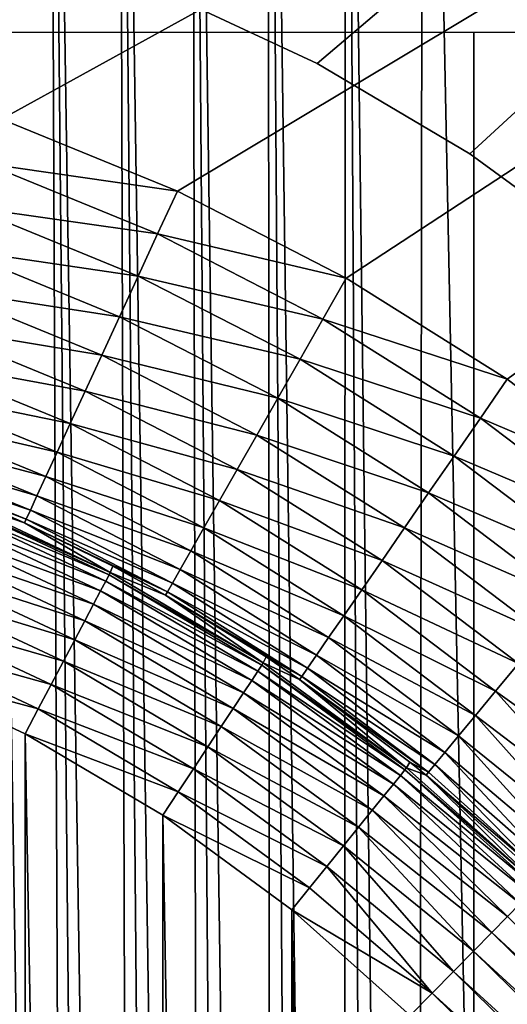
# Model space of a CAD drawing. Header units: millimetres. Extents: x -110 to 110, y 0 to 80.
# Tile 381 of 439: x 85.51 to 88.18, y 59.69 to 65.09. Entities that reach past the tile are written whole.
import ezdxf

# ---------------------------------------------------------------- set-up
doc = ezdxf.new("R2010")
doc.units = ezdxf.units.MM
doc.header["$LTSCALE"] = 59.460957
for name, color, linetype in [('14', 7, 'CONTINUOUS'), ('158', 7, 'CONTINUOUS'), ('176', 7, 'CONTINUOUS'), ('24', 7, 'CONTINUOUS'), ('253', 7, 'CONTINUOUS'), ('254', 7, 'CONTINUOUS'), ('295', 7, 'CONTINUOUS'), ('296', 7, 'CONTINUOUS'), ('4', 7, 'CONTINUOUS'), ('6', 7, 'CONTINUOUS'), ('65', 7, 'CONTINUOUS'), ('74', 7, 'CONTINUOUS'), ('8', 7, 'CONTINUOUS')]:
    doc.layers.add(name, color=color, linetype=linetype)

msp = doc.modelspace()

# ---------------------------------------------------------------- linework, layer by layer
at = {"layer": '14', "color": 7, "linetype": 'CONTINUOUS'}
for points in [[(86.2633, 65.2554, 52.4408), (105, 80, 52.6982), (87.1426, 64.8448, 52.4337), (86.2633, 65.2554, 52.4408)], [(87.1426, 64.8448, 52.4337), (105, 80, 52.6982), (87.978, 64.3509, 52.425), (87.1426, 64.8448, 52.4337)], [(87.978, 64.3509, 52.425), (105, 80, 52.6982), (88.7616, 63.7783, 52.4151), (87.978, 64.3509, 52.425)]]:
    msp.add_3dface(points, dxfattribs=at)
at = {"layer": '158', "color": 7, "linetype": 'CONTINUOUS'}
for points in [[(85.5389, 62.3301, 53.0349), (85.1379, 62.5044, 53.0349), (85.127, 62.4702, 50.9825), (85.5389, 62.3301, 53.0349)], [(86.0086, 62.0581, 50.9825), (85.5389, 62.3301, 53.0349), (85.127, 62.4702, 50.9825), (86.0086, 62.0581, 50.9825)], [(86.0219, 62.0916, 53.0349), (85.5389, 62.3301, 53.0349), (86.0086, 62.0581, 50.9825), (86.0219, 62.0916, 53.0349)], [(86.3109, 61.9331, 53.0349), (86.0219, 62.0916, 53.0349), (86.0086, 62.0581, 50.9825), (86.3109, 61.9331, 53.0349)], [(86.846, 61.5625, 50.9825), (86.3109, 61.9331, 53.0349), (86.0086, 62.0581, 50.9825), (86.846, 61.5625, 50.9825)], [(86.8617, 61.5951, 53.0349), (86.3109, 61.9331, 53.0349), (86.846, 61.5625, 50.9825), (86.8617, 61.5951, 53.0349)], [(87.0458, 61.4709, 53.0349), (86.8617, 61.5951, 53.0349), (86.846, 61.5625, 50.9825), (87.0458, 61.4709, 53.0349)], [(87.6314, 60.988, 50.9825), (87.0458, 61.4709, 53.0349), (86.846, 61.5625, 50.9825), (87.6314, 60.988, 50.9825)], [(87.6494, 61.0195, 53.0349), (87.0458, 61.4709, 53.0349), (87.6314, 60.988, 50.9825), (87.6494, 61.0195, 53.0349)], [(87.738, 60.947, 53.0349), (87.6494, 61.0195, 53.0349), (87.6314, 60.988, 50.9825), (87.738, 60.947, 53.0349)], [(88.3525, 60.3447, 50.9825), (87.738, 60.947, 53.0349), (87.6314, 60.988, 50.9825), (88.3525, 60.3447, 50.9825)], [(88.3776, 60.3703, 53.0349), (87.738, 60.947, 53.0349), (88.3525, 60.3447, 50.9825), (88.3776, 60.3703, 53.0349)]]:
    msp.add_3dface(points, dxfattribs=at)
at = {"layer": '176', "color": 7, "linetype": 'CONTINUOUS'}
for points in [[(86.3758, 64.1463, 55), (85.4126, 64.5407, 55), (85.3252, 64.2977, 54.9833), (86.3758, 64.1463, 55)], [(85.2392, 64.0589, 54.9333), (86.2678, 63.9118, 54.9833), (85.3252, 64.2977, 54.9833), (85.2392, 64.0589, 54.9333)], [(86.2678, 63.9118, 54.9833), (86.3758, 64.1463, 55), (85.3252, 64.2977, 54.9833), (86.2678, 63.9118, 54.9833)], [(87.3014, 63.6702, 55), (86.3758, 64.1463, 55), (86.2678, 63.9118, 54.9833), (87.3014, 63.6702, 55)], [(85.1562, 63.8281, 54.8511), (86.1615, 63.6812, 54.9333), (85.2392, 64.0589, 54.9333), (85.1562, 63.8281, 54.8511)], [(86.1615, 63.6812, 54.9333), (86.2678, 63.9118, 54.9833), (85.2392, 64.0589, 54.9333), (86.1615, 63.6812, 54.9333)], [(86.1615, 63.6812, 54.9333), (87.1735, 63.446, 54.9833), (86.2678, 63.9118, 54.9833), (86.1615, 63.6812, 54.9333)], [(87.1735, 63.446, 54.9833), (87.3014, 63.6702, 55), (86.2678, 63.9118, 54.9833), (87.1735, 63.446, 54.9833)], [(85.0774, 63.6092, 54.7378), (86.0589, 63.4585, 54.8511), (85.1562, 63.8281, 54.8511), (85.0774, 63.6092, 54.7378)], [(86.0589, 63.4585, 54.8511), (86.1615, 63.6812, 54.9333), (85.1562, 63.8281, 54.8511), (86.0589, 63.4585, 54.8511)], [(86.0589, 63.4585, 54.8511), (87.0478, 63.2254, 54.9333), (86.1615, 63.6812, 54.9333), (86.0589, 63.4585, 54.8511)], [(87.0478, 63.2254, 54.9333), (87.1735, 63.446, 54.9833), (86.1615, 63.6812, 54.9333), (87.0478, 63.2254, 54.9333)], [(88.1825, 63.1161, 55), (87.3014, 63.6702, 55), (87.1735, 63.446, 54.9833), (88.1825, 63.1161, 55)], [(85.0042, 63.4059, 54.5955), (85.9615, 63.2472, 54.7378), (85.0774, 63.6092, 54.7378), (85.0042, 63.4059, 54.5955)], [(85.9615, 63.2472, 54.7378), (86.0589, 63.4585, 54.8511), (85.0774, 63.6092, 54.7378), (85.9615, 63.2472, 54.7378)], [(85.9615, 63.2472, 54.7378), (86.9263, 63.0124, 54.8511), (86.0589, 63.4585, 54.8511), (85.9615, 63.2472, 54.7378)], [(86.9263, 63.0124, 54.8511), (87.0478, 63.2254, 54.9333), (86.0589, 63.4585, 54.8511), (86.9263, 63.0124, 54.8511)], [(87.0478, 63.2254, 54.9333), (88.0357, 62.9037, 54.9833), (87.1735, 63.446, 54.9833), (87.0478, 63.2254, 54.9333)], [(88.0357, 62.9037, 54.9833), (88.1825, 63.1161, 55), (87.1735, 63.446, 54.9833), (88.0357, 62.9037, 54.9833)], [(84.9379, 63.2216, 54.4265), (85.8711, 63.051, 54.5955), (85.0042, 63.4059, 54.5955), (84.9379, 63.2216, 54.4265)], [(85.8711, 63.051, 54.5955), (85.9615, 63.2472, 54.7378), (85.0042, 63.4059, 54.5955), (85.8711, 63.051, 54.5955)], [(84.8795, 63.0594, 54.2336), (85.7891, 62.8731, 54.4265), (84.9379, 63.2216, 54.4265), (84.8795, 63.0594, 54.2336)], [(85.7891, 62.8731, 54.4265), (85.8711, 63.051, 54.5955), (84.9379, 63.2216, 54.4265), (85.7891, 62.8731, 54.4265)], [(85.8711, 63.051, 54.5955), (86.8111, 62.8103, 54.7378), (85.9615, 63.2472, 54.7378), (85.8711, 63.051, 54.5955)], [(86.8111, 62.8103, 54.7378), (86.9263, 63.0124, 54.8511), (85.9615, 63.2472, 54.7378), (86.8111, 62.8103, 54.7378)], [(86.9263, 63.0124, 54.8511), (87.8914, 62.6949, 54.9333), (87.0478, 63.2254, 54.9333), (86.9263, 63.0124, 54.8511)], [(87.8914, 62.6949, 54.9333), (88.0357, 62.9037, 54.9833), (87.0478, 63.2254, 54.9333), (87.8914, 62.6949, 54.9333)], [(89.0124, 62.4881, 55), (88.1825, 63.1161, 55), (88.0357, 62.9037, 54.9833), (89.0124, 62.4881, 55)], [(84.8301, 62.922, 54.0201), (85.7169, 62.7165, 54.2336), (84.8795, 63.0594, 54.2336), (84.8301, 62.922, 54.0201)], [(85.7169, 62.7165, 54.2336), (85.7891, 62.8731, 54.4265), (84.8795, 63.0594, 54.2336), (85.7169, 62.7165, 54.2336)], [(85.7891, 62.8731, 54.4265), (86.7041, 62.6226, 54.5955), (85.8711, 63.051, 54.5955), (85.7891, 62.8731, 54.4265)], [(86.7041, 62.6226, 54.5955), (86.8111, 62.8103, 54.7378), (85.8711, 63.051, 54.5955), (86.7041, 62.6226, 54.5955)], [(86.8111, 62.8103, 54.7378), (87.752, 62.4931, 54.8511), (86.9263, 63.0124, 54.8511), (86.8111, 62.8103, 54.7378)], [(87.752, 62.4931, 54.8511), (87.8914, 62.6949, 54.9333), (86.9263, 63.0124, 54.8511), (87.752, 62.4931, 54.8511)], [(84.7904, 62.8116, 53.7895), (85.6558, 62.5839, 54.0201), (84.8301, 62.922, 54.0201), (84.7904, 62.8116, 53.7895)], [(85.6558, 62.5839, 54.0201), (85.7169, 62.7165, 54.2336), (84.8301, 62.922, 54.0201), (85.6558, 62.5839, 54.0201)], [(87.8914, 62.6949, 54.9333), (88.8479, 62.2891, 54.9833), (88.0357, 62.9037, 54.9833), (87.8914, 62.6949, 54.9333)], [(88.8479, 62.2891, 54.9833), (89.0124, 62.4881, 55), (88.0357, 62.9037, 54.9833), (88.8479, 62.2891, 54.9833)], [(85.7169, 62.7165, 54.2336), (86.607, 62.4525, 54.4265), (85.7891, 62.8731, 54.4265), (85.7169, 62.7165, 54.2336)], [(86.607, 62.4525, 54.4265), (86.7041, 62.6226, 54.5955), (85.7891, 62.8731, 54.4265), (86.607, 62.4525, 54.4265)], [(84.7611, 62.7302, 53.5457), (85.6067, 62.4774, 53.7895), (84.7904, 62.8116, 53.7895), (84.7611, 62.7302, 53.5457)], [(85.6067, 62.4774, 53.7895), (85.6558, 62.5839, 54.0201), (84.7904, 62.8116, 53.7895), (85.6067, 62.4774, 53.7895)], [(86.7041, 62.6226, 54.5955), (87.6198, 62.3017, 54.7378), (86.8111, 62.8103, 54.7378), (86.7041, 62.6226, 54.5955)], [(87.6198, 62.3017, 54.7378), (87.752, 62.4931, 54.8511), (86.8111, 62.8103, 54.7378), (87.6198, 62.3017, 54.7378)], [(84.7427, 62.6791, 53.2927), (85.5705, 62.3988, 53.5457), (84.7611, 62.7302, 53.5457), (84.7427, 62.6791, 53.2927)], [(85.5705, 62.3988, 53.5457), (85.6067, 62.4774, 53.7895), (84.7611, 62.7302, 53.5457), (85.5705, 62.3988, 53.5457)], [(85.6558, 62.5839, 54.0201), (86.5216, 62.3027, 54.2336), (85.7169, 62.7165, 54.2336), (85.6558, 62.5839, 54.0201)], [(86.5216, 62.3027, 54.2336), (86.607, 62.4525, 54.4265), (85.7169, 62.7165, 54.2336), (86.5216, 62.3027, 54.2336)], [(84.7355, 62.6591, 53.0349), (85.5478, 62.3494, 53.2927), (84.7427, 62.6791, 53.2927), (84.7355, 62.6591, 53.0349)], [(85.5478, 62.3494, 53.2927), (85.5705, 62.3988, 53.5457), (84.7427, 62.6791, 53.2927), (85.5478, 62.3494, 53.2927)], [(87.752, 62.4931, 54.8511), (88.6861, 62.0935, 54.9333), (87.8914, 62.6949, 54.9333), (87.752, 62.4931, 54.8511)], [(88.6861, 62.0935, 54.9333), (88.8479, 62.2891, 54.9833), (87.8914, 62.6949, 54.9333), (88.6861, 62.0935, 54.9333)], [(84.7355, 62.6591, 53.0349), (85.1379, 62.5044, 53.0349), (85.5478, 62.3494, 53.2927), (84.7355, 62.6591, 53.0349)], [(86.607, 62.4525, 54.4265), (87.497, 62.1239, 54.5955), (86.7041, 62.6226, 54.5955), (86.607, 62.4525, 54.4265)], [(87.497, 62.1239, 54.5955), (87.6198, 62.3017, 54.7378), (86.7041, 62.6226, 54.5955), (87.497, 62.1239, 54.5955)], [(85.6067, 62.4774, 53.7895), (86.4493, 62.1758, 54.0201), (85.6558, 62.5839, 54.0201), (85.6067, 62.4774, 53.7895)], [(86.4493, 62.1758, 54.0201), (86.5216, 62.3027, 54.2336), (85.6558, 62.5839, 54.0201), (86.4493, 62.1758, 54.0201)], [(85.1379, 62.5044, 53.0349), (85.5389, 62.3301, 53.0349), (85.5478, 62.3494, 53.2927), (85.1379, 62.5044, 53.0349)], [(85.5705, 62.3988, 53.5457), (86.3912, 62.0739, 53.7895), (85.6067, 62.4774, 53.7895), (85.5705, 62.3988, 53.5457)], [(86.3912, 62.0739, 53.7895), (86.4493, 62.1758, 54.0201), (85.6067, 62.4774, 53.7895), (86.3912, 62.0739, 53.7895)], [(86.5216, 62.3027, 54.2336), (87.3856, 61.9628, 54.4265), (86.607, 62.4525, 54.4265), (86.5216, 62.3027, 54.2336)], [(87.3856, 61.9628, 54.4265), (87.497, 62.1239, 54.5955), (86.607, 62.4525, 54.4265), (87.3856, 61.9628, 54.4265)], [(87.6198, 62.3017, 54.7378), (88.5298, 61.9045, 54.8511), (87.752, 62.4931, 54.8511), (87.6198, 62.3017, 54.7378)], [(88.5298, 61.9045, 54.8511), (88.6861, 62.0935, 54.9333), (87.752, 62.4931, 54.8511), (88.5298, 61.9045, 54.8511)], [(85.5478, 62.3494, 53.2927), (86.3483, 61.9987, 53.5457), (85.5705, 62.3988, 53.5457), (85.5478, 62.3494, 53.2927)], [(86.3483, 61.9987, 53.5457), (86.3912, 62.0739, 53.7895), (85.5705, 62.3988, 53.5457), (86.3483, 61.9987, 53.5457)], [(85.5389, 62.3301, 53.0349), (86.3214, 61.9515, 53.2927), (85.5478, 62.3494, 53.2927), (85.5389, 62.3301, 53.0349)], [(86.3214, 61.9515, 53.2927), (86.3483, 61.9987, 53.5457), (85.5478, 62.3494, 53.2927), (86.3214, 61.9515, 53.2927)], [(85.5389, 62.3301, 53.0349), (86.0219, 62.0916, 53.0349), (86.3214, 61.9515, 53.2927), (85.5389, 62.3301, 53.0349)], [(86.4493, 62.1758, 54.0201), (87.2876, 61.8209, 54.2336), (86.5216, 62.3027, 54.2336), (86.4493, 62.1758, 54.0201)], [(87.2876, 61.8209, 54.2336), (87.3856, 61.9628, 54.4265), (86.5216, 62.3027, 54.2336), (87.2876, 61.8209, 54.2336)], [(87.497, 62.1239, 54.5955), (88.3816, 61.7252, 54.7378), (87.6198, 62.3017, 54.7378), (87.497, 62.1239, 54.5955)], [(88.3816, 61.7252, 54.7378), (88.5298, 61.9045, 54.8511), (87.6198, 62.3017, 54.7378), (88.3816, 61.7252, 54.7378)], [(86.3912, 62.0739, 53.7895), (87.2046, 61.7008, 54.0201), (86.4493, 62.1758, 54.0201), (86.3912, 62.0739, 53.7895)], [(87.2046, 61.7008, 54.0201), (87.2876, 61.8209, 54.2336), (86.4493, 62.1758, 54.0201), (87.2046, 61.7008, 54.0201)], [(87.3856, 61.9628, 54.4265), (88.2439, 61.5587, 54.5955), (87.497, 62.1239, 54.5955), (87.3856, 61.9628, 54.4265)], [(88.2439, 61.5587, 54.5955), (88.3816, 61.7252, 54.7378), (87.497, 62.1239, 54.5955), (88.2439, 61.5587, 54.5955)], [(86.0219, 62.0916, 53.0349), (86.3109, 61.9331, 53.0349), (86.3214, 61.9515, 53.2927), (86.0219, 62.0916, 53.0349)], [(86.3483, 61.9987, 53.5457), (87.1379, 61.6043, 53.7895), (86.3912, 62.0739, 53.7895), (86.3483, 61.9987, 53.5457)], [(87.1379, 61.6043, 53.7895), (87.2046, 61.7008, 54.0201), (86.3912, 62.0739, 53.7895), (87.1379, 61.6043, 53.7895)], [(86.3214, 61.9515, 53.2927), (87.0887, 61.5331, 53.5457), (86.3483, 61.9987, 53.5457), (86.3214, 61.9515, 53.2927)], [(87.0887, 61.5331, 53.5457), (87.1379, 61.6043, 53.7895), (86.3483, 61.9987, 53.5457), (87.0887, 61.5331, 53.5457)], [(87.2876, 61.8209, 54.2336), (88.1191, 61.4078, 54.4265), (87.3856, 61.9628, 54.4265), (87.2876, 61.8209, 54.2336)], [(88.1191, 61.4078, 54.4265), (88.2439, 61.5587, 54.5955), (87.3856, 61.9628, 54.4265), (88.1191, 61.4078, 54.4265)], [(86.3109, 61.9331, 53.0349), (87.0578, 61.4884, 53.2927), (86.3214, 61.9515, 53.2927), (86.3109, 61.9331, 53.0349)], [(86.3109, 61.9331, 53.0349), (86.8617, 61.5951, 53.0349), (87.0578, 61.4884, 53.2927), (86.3109, 61.9331, 53.0349)], [(87.0578, 61.4884, 53.2927), (87.0887, 61.5331, 53.5457), (86.3214, 61.9515, 53.2927), (87.0578, 61.4884, 53.2927)], [(87.2046, 61.7008, 54.0201), (88.0092, 61.2749, 54.2336), (87.2876, 61.8209, 54.2336), (87.2046, 61.7008, 54.0201)], [(88.0092, 61.2749, 54.2336), (88.1191, 61.4078, 54.4265), (87.2876, 61.8209, 54.2336), (88.0092, 61.2749, 54.2336)], [(87.1379, 61.6043, 53.7895), (87.9161, 61.1624, 54.0201), (87.2046, 61.7008, 54.0201), (87.1379, 61.6043, 53.7895)], [(87.9161, 61.1624, 54.0201), (88.0092, 61.2749, 54.2336), (87.2046, 61.7008, 54.0201), (87.9161, 61.1624, 54.0201)], [(86.8617, 61.5951, 53.0349), (87.0458, 61.4709, 53.0349), (87.0578, 61.4884, 53.2927), (86.8617, 61.5951, 53.0349)], [(87.0887, 61.5331, 53.5457), (87.8414, 61.072, 53.7895), (87.1379, 61.6043, 53.7895), (87.0887, 61.5331, 53.5457)], [(87.8414, 61.072, 53.7895), (87.9161, 61.1624, 54.0201), (87.1379, 61.6043, 53.7895), (87.8414, 61.072, 53.7895)], [(87.0578, 61.4884, 53.2927), (87.7862, 61.0053, 53.5457), (87.0887, 61.5331, 53.5457), (87.0578, 61.4884, 53.2927)], [(87.7862, 61.0053, 53.5457), (87.8414, 61.072, 53.7895), (87.0887, 61.5331, 53.5457), (87.7862, 61.0053, 53.5457)], [(88.2439, 61.5587, 54.5955), (88.1191, 61.4078, 54.4265), (88.8696, 60.871, 54.5218), (88.2439, 61.5587, 54.5955)], [(87.0458, 61.4709, 53.0349), (87.7516, 60.9634, 53.2927), (87.0578, 61.4884, 53.2927), (87.0458, 61.4709, 53.0349)], [(87.7516, 60.9634, 53.2927), (87.7862, 61.0053, 53.5457), (87.0578, 61.4884, 53.2927), (87.7516, 60.9634, 53.2927)], [(87.0458, 61.4709, 53.0349), (87.6494, 61.0195, 53.0349), (87.7516, 60.9634, 53.2927), (87.0458, 61.4709, 53.0349)], [(88.1191, 61.4078, 54.4265), (88.0092, 61.2749, 54.2336), (88.7286, 60.7274, 54.3241), (88.1191, 61.4078, 54.4265)], [(88.8696, 60.871, 54.5218), (88.1191, 61.4078, 54.4265), (88.7286, 60.7274, 54.3241), (88.8696, 60.871, 54.5218)], [(88.0092, 61.2749, 54.2336), (87.9161, 61.1624, 54.0201), (88.6084, 60.6052, 54.0999), (88.0092, 61.2749, 54.2336)], [(88.7286, 60.7274, 54.3241), (88.0092, 61.2749, 54.2336), (88.6084, 60.6052, 54.0999), (88.7286, 60.7274, 54.3241)], [(87.9161, 61.1624, 54.0201), (87.8414, 61.072, 53.7895), (88.5116, 60.5066, 53.8539), (87.9161, 61.1624, 54.0201)], [(88.6084, 60.6052, 54.0999), (87.9161, 61.1624, 54.0201), (88.5116, 60.5066, 53.8539), (88.6084, 60.6052, 54.0999)], [(87.8414, 61.072, 53.7895), (87.7862, 61.0053, 53.5457), (88.4399, 60.4337, 53.5908), (87.8414, 61.072, 53.7895)], [(88.5116, 60.5066, 53.8539), (87.8414, 61.072, 53.7895), (88.4399, 60.4337, 53.5908), (88.5116, 60.5066, 53.8539)], [(87.6494, 61.0195, 53.0349), (87.738, 60.947, 53.0349), (87.7516, 60.9634, 53.2927), (87.6494, 61.0195, 53.0349)], [(87.7862, 61.0053, 53.5457), (87.7516, 60.9634, 53.2927), (88.395, 60.388, 53.316), (87.7862, 61.0053, 53.5457)], [(88.4399, 60.4337, 53.5908), (87.7862, 61.0053, 53.5457), (88.395, 60.388, 53.316), (88.4399, 60.4337, 53.5908)], [(87.7516, 60.9634, 53.2927), (87.738, 60.947, 53.0349), (88.395, 60.388, 53.316), (87.7516, 60.9634, 53.2927)], [(87.738, 60.947, 53.0349), (88.3776, 60.3703, 53.0349), (88.395, 60.388, 53.316), (87.738, 60.947, 53.0349)]]:
    msp.add_3dface(points, dxfattribs=at)
at = {"layer": '24', "color": 7, "linetype": 'CONTINUOUS'}
for points in [[(87.6806, 40, -46.4535), (88.3443, 40, -46.3862), (87.7228, 70.7052, -46.9878), (87.6806, 40, -46.4535)], [(87.7228, 70.7052, -46.9878), (88.3443, 40, -46.3862), (89.0756, 70.7052, -46.821), (87.7228, 70.7052, -46.9878)]]:
    msp.add_3dface(points, dxfattribs=at)
at = {"layer": '253', "color": 7, "linetype": 'CONTINUOUS'}
for points in [[(85.1215, 62.4565, 50.8281), (85.1069, 62.4209, 50.6777), (86.0017, 62.0451, 50.8281), (85.1215, 62.4565, 50.8281)], [(86.0086, 62.0581, 50.9825), (85.127, 62.4702, 50.9825), (85.1215, 62.4565, 50.8281), (86.0086, 62.0581, 50.9825)], [(86.0086, 62.0581, 50.9825), (85.1215, 62.4565, 50.8281), (86.0017, 62.0451, 50.8281), (86.0086, 62.0581, 50.9825)], [(85.1069, 62.4209, 50.6777), (85.0837, 62.3643, 50.5352), (85.9838, 62.0111, 50.6777), (85.1069, 62.4209, 50.6777)], [(86.0017, 62.0451, 50.8281), (85.1069, 62.4209, 50.6777), (85.9838, 62.0111, 50.6777), (86.0017, 62.0451, 50.8281)], [(85.0837, 62.3643, 50.5352), (85.0524, 62.2878, 50.4038), (85.9552, 61.9569, 50.5352), (85.0837, 62.3643, 50.5352)], [(85.9838, 62.0111, 50.6777), (85.0837, 62.3643, 50.5352), (85.9552, 61.9569, 50.5352), (85.9838, 62.0111, 50.6777)], [(85.0524, 62.2878, 50.4038), (85.0138, 62.1935, 50.2867), (85.9166, 61.8839, 50.4038), (85.0524, 62.2878, 50.4038)], [(85.9552, 61.9569, 50.5352), (85.0524, 62.2878, 50.4038), (85.9166, 61.8839, 50.4038), (85.9552, 61.9569, 50.5352)], [(85.0138, 62.1935, 50.2867), (84.9688, 62.0836, 50.1869), (85.869, 61.7938, 50.2867), (85.0138, 62.1935, 50.2867)], [(85.9166, 61.8839, 50.4038), (85.0138, 62.1935, 50.2867), (85.869, 61.7938, 50.2867), (85.9166, 61.8839, 50.4038)], [(84.9688, 62.0836, 50.1869), (84.9184, 61.9607, 50.1066), (85.8136, 61.6888, 50.1869), (84.9688, 62.0836, 50.1869)], [(85.869, 61.7938, 50.2867), (84.9688, 62.0836, 50.1869), (85.8136, 61.6888, 50.1869), (85.869, 61.7938, 50.2867)], [(86.0017, 62.0451, 50.8281), (85.9838, 62.0111, 50.6777), (86.8379, 61.5502, 50.8281), (86.0017, 62.0451, 50.8281)], [(86.846, 61.5625, 50.9825), (86.0086, 62.0581, 50.9825), (86.0017, 62.0451, 50.8281), (86.846, 61.5625, 50.9825)], [(86.846, 61.5625, 50.9825), (86.0017, 62.0451, 50.8281), (86.8379, 61.5502, 50.8281), (86.846, 61.5625, 50.9825)], [(84.9184, 61.9607, 50.1066), (84.864, 61.8278, 50.0479), (85.7516, 61.5713, 50.1066), (84.9184, 61.9607, 50.1066)], [(85.8136, 61.6888, 50.1869), (84.9184, 61.9607, 50.1066), (85.7516, 61.5713, 50.1066), (85.8136, 61.6888, 50.1869)], [(85.9838, 62.0111, 50.6777), (85.9552, 61.9569, 50.5352), (86.8167, 61.5181, 50.6777), (85.9838, 62.0111, 50.6777)], [(86.8379, 61.5502, 50.8281), (85.9838, 62.0111, 50.6777), (86.8167, 61.5181, 50.6777), (86.8379, 61.5502, 50.8281)], [(85.9552, 61.9569, 50.5352), (85.9166, 61.8839, 50.4038), (86.783, 61.467, 50.5352), (85.9552, 61.9569, 50.5352)], [(86.8167, 61.5181, 50.6777), (85.9552, 61.9569, 50.5352), (86.783, 61.467, 50.5352), (86.8167, 61.5181, 50.6777)], [(85.9166, 61.8839, 50.4038), (85.869, 61.7938, 50.2867), (86.7376, 61.398, 50.4038), (85.9166, 61.8839, 50.4038)], [(86.783, 61.467, 50.5352), (85.9166, 61.8839, 50.4038), (86.7376, 61.398, 50.4038), (86.783, 61.467, 50.5352)], [(84.864, 61.8278, 50.0479), (84.8068, 61.6881, 50.012), (85.6845, 61.4443, 50.0479), (84.864, 61.8278, 50.0479)], [(85.7516, 61.5713, 50.1066), (84.864, 61.8278, 50.0479), (85.6845, 61.4443, 50.0479), (85.7516, 61.5713, 50.1066)], [(85.869, 61.7938, 50.2867), (85.8136, 61.6888, 50.1869), (86.6815, 61.313, 50.2867), (85.869, 61.7938, 50.2867)], [(86.7376, 61.398, 50.4038), (85.869, 61.7938, 50.2867), (86.6815, 61.313, 50.2867), (86.7376, 61.398, 50.4038)], [(84.8068, 61.6881, 50.012), (84.7482, 61.5449, 50), (85.614, 61.3108, 50.012), (84.8068, 61.6881, 50.012)], [(85.6845, 61.4443, 50.0479), (84.8068, 61.6881, 50.012), (85.614, 61.3108, 50.012), (85.6845, 61.4443, 50.0479)], [(85.8136, 61.6888, 50.1869), (85.7516, 61.5713, 50.1066), (86.6161, 61.2138, 50.1869), (85.8136, 61.6888, 50.1869)], [(86.6815, 61.313, 50.2867), (85.8136, 61.6888, 50.1869), (86.6161, 61.2138, 50.1869), (86.6815, 61.313, 50.2867)], [(84.7482, 61.5449, 50), (85.5418, 61.174, 50), (85.614, 61.3108, 50.012), (84.7482, 61.5449, 50)], [(85.7516, 61.5713, 50.1066), (85.6845, 61.4443, 50.0479), (86.5429, 61.1029, 50.1066), (85.7516, 61.5713, 50.1066)], [(86.6161, 61.2138, 50.1869), (85.7516, 61.5713, 50.1066), (86.5429, 61.1029, 50.1066), (86.6161, 61.2138, 50.1869)], [(86.8379, 61.5502, 50.8281), (86.8167, 61.5181, 50.6777), (87.6221, 60.9765, 50.8281), (86.8379, 61.5502, 50.8281)], [(87.6314, 60.988, 50.9825), (86.846, 61.5625, 50.9825), (86.8379, 61.5502, 50.8281), (87.6314, 60.988, 50.9825)], [(87.6314, 60.988, 50.9825), (86.8379, 61.5502, 50.8281), (87.6221, 60.9765, 50.8281), (87.6314, 60.988, 50.9825)], [(86.8167, 61.5181, 50.6777), (86.783, 61.467, 50.5352), (87.598, 60.9466, 50.6777), (86.8167, 61.5181, 50.6777)], [(87.6221, 60.9765, 50.8281), (86.8167, 61.5181, 50.6777), (87.598, 60.9466, 50.6777), (87.6221, 60.9765, 50.8281)], [(85.6845, 61.4443, 50.0479), (85.614, 61.3108, 50.012), (86.4639, 60.983, 50.0479), (85.6845, 61.4443, 50.0479)], [(86.5429, 61.1029, 50.1066), (85.6845, 61.4443, 50.0479), (86.4639, 60.983, 50.0479), (86.5429, 61.1029, 50.1066)], [(86.783, 61.467, 50.5352), (86.7376, 61.398, 50.4038), (87.5594, 60.899, 50.5352), (86.783, 61.467, 50.5352)], [(87.598, 60.9466, 50.6777), (86.783, 61.467, 50.5352), (87.5594, 60.899, 50.5352), (87.598, 60.9466, 50.6777)], [(86.7376, 61.398, 50.4038), (86.6815, 61.313, 50.2867), (87.5075, 60.8348, 50.4038), (86.7376, 61.398, 50.4038)], [(87.5594, 60.899, 50.5352), (86.7376, 61.398, 50.4038), (87.5075, 60.8348, 50.4038), (87.5594, 60.899, 50.5352)], [(86.6815, 61.313, 50.2867), (86.6161, 61.2138, 50.1869), (87.4434, 60.7556, 50.2867), (86.6815, 61.313, 50.2867)], [(87.5075, 60.8348, 50.4038), (86.6815, 61.313, 50.2867), (87.4434, 60.7556, 50.2867), (87.5075, 60.8348, 50.4038)], [(85.614, 61.3108, 50.012), (85.5418, 61.174, 50), (86.3808, 60.857, 50.012), (85.614, 61.3108, 50.012)], [(86.4639, 60.983, 50.0479), (85.614, 61.3108, 50.012), (86.3808, 60.857, 50.012), (86.4639, 60.983, 50.0479)], [(86.6161, 61.2138, 50.1869), (86.5429, 61.1029, 50.1066), (87.3687, 60.6632, 50.1869), (86.6161, 61.2138, 50.1869)], [(87.4434, 60.7556, 50.2867), (86.6161, 61.2138, 50.1869), (87.3687, 60.6632, 50.1869), (87.4434, 60.7556, 50.2867)], [(85.5418, 61.174, 50), (86.2956, 60.7278, 50), (86.3808, 60.857, 50.012), (85.5418, 61.174, 50)], [(86.5429, 61.1029, 50.1066), (86.4639, 60.983, 50.0479), (87.2852, 60.56, 50.1066), (86.5429, 61.1029, 50.1066)], [(87.3687, 60.6632, 50.1869), (86.5429, 61.1029, 50.1066), (87.2852, 60.56, 50.1066), (87.3687, 60.6632, 50.1869)], [(88.3525, 60.3447, 50.9825), (87.6314, 60.988, 50.9825), (87.6221, 60.9765, 50.8281), (88.3525, 60.3447, 50.9825)], [(86.4639, 60.983, 50.0479), (86.3808, 60.857, 50.012), (87.1948, 60.4483, 50.0479), (86.4639, 60.983, 50.0479)], [(87.2852, 60.56, 50.1066), (86.4639, 60.983, 50.0479), (87.1948, 60.4483, 50.0479), (87.2852, 60.56, 50.1066)], [(87.598, 60.9466, 50.6777), (87.5594, 60.899, 50.5352), (88.307, 60.2985, 50.6453), (87.598, 60.9466, 50.6777)], [(87.6221, 60.9765, 50.8281), (87.598, 60.9466, 50.6777), (88.34, 60.332, 50.8111), (87.6221, 60.9765, 50.8281)], [(88.34, 60.332, 50.8111), (87.598, 60.9466, 50.6777), (88.307, 60.2985, 50.6453), (88.34, 60.332, 50.8111)], [(88.3525, 60.3447, 50.9825), (87.6221, 60.9765, 50.8281), (88.34, 60.332, 50.8111), (88.3525, 60.3447, 50.9825)], [(87.5594, 60.899, 50.5352), (87.5075, 60.8348, 50.4038), (88.2546, 60.2451, 50.49), (87.5594, 60.899, 50.5352)], [(88.307, 60.2985, 50.6453), (87.5594, 60.899, 50.5352), (88.2546, 60.2451, 50.49), (88.307, 60.2985, 50.6453)], [(86.3808, 60.857, 50.012), (86.2956, 60.7278, 50), (87.0999, 60.3309, 50.012), (86.3808, 60.857, 50.012)], [(87.1948, 60.4483, 50.0479), (86.3808, 60.857, 50.012), (87.0999, 60.3309, 50.012), (87.1948, 60.4483, 50.0479)], [(87.5075, 60.8348, 50.4038), (87.4434, 60.7556, 50.2867), (88.1842, 60.1735, 50.3498), (87.5075, 60.8348, 50.4038)], [(88.2546, 60.2451, 50.49), (87.5075, 60.8348, 50.4038), (88.1842, 60.1735, 50.3498), (88.2546, 60.2451, 50.49)], [(86.2956, 60.7278, 50), (87.0026, 60.2106, 50), (87.0999, 60.3309, 50.012), (86.2956, 60.7278, 50)], [(87.4434, 60.7556, 50.2867), (87.3687, 60.6632, 50.1869), (88.098, 60.0858, 50.229), (87.4434, 60.7556, 50.2867)], [(88.1842, 60.1735, 50.3498), (87.4434, 60.7556, 50.2867), (88.098, 60.0858, 50.229), (88.1842, 60.1735, 50.3498)], [(87.3687, 60.6632, 50.1869), (87.2852, 60.56, 50.1066), (87.9986, 59.9846, 50.1311), (87.3687, 60.6632, 50.1869)], [(88.098, 60.0858, 50.229), (87.3687, 60.6632, 50.1869), (87.9986, 59.9846, 50.1311), (88.098, 60.0858, 50.229)], [(87.2852, 60.56, 50.1066), (87.1948, 60.4483, 50.0479), (87.8888, 59.8729, 50.059), (87.2852, 60.56, 50.1066)], [(87.9986, 59.9846, 50.1311), (87.2852, 60.56, 50.1066), (87.8888, 59.8729, 50.059), (87.9986, 59.9846, 50.1311)], [(87.1948, 60.4483, 50.0479), (87.0999, 60.3309, 50.012), (87.7721, 59.7541, 50.0149), (87.1948, 60.4483, 50.0479)], [(87.8888, 59.8729, 50.059), (87.1948, 60.4483, 50.0479), (87.7721, 59.7541, 50.0149), (87.8888, 59.8729, 50.059)], [(87.0999, 60.3309, 50.012), (87.0026, 60.2106, 50), (87.7721, 59.7541, 50.0149), (87.0999, 60.3309, 50.012)], [(87.0026, 60.2106, 50), (87.6517, 59.6316, 50), (87.7721, 59.7541, 50.0149), (87.0026, 60.2106, 50)]]:
    msp.add_3dface(points, dxfattribs=at)
at = {"layer": '254', "color": 7, "linetype": 'CONTINUOUS'}
for points in [[(88.1842, 60.1735, 50.3498), (88.098, 60.0858, 50.229), (91.194, 57.2158, 50.3498), (88.1842, 60.1735, 50.3498)], [(88.098, 60.0858, 50.229), (87.9986, 59.9846, 50.1311), (91.1078, 57.1281, 50.229), (88.098, 60.0858, 50.229)], [(91.194, 57.2158, 50.3498), (88.098, 60.0858, 50.229), (91.1078, 57.1281, 50.229), (91.194, 57.2158, 50.3498)], [(87.9986, 59.9846, 50.1311), (87.8888, 59.8729, 50.059), (91.0084, 57.0269, 50.1311), (87.9986, 59.9846, 50.1311)], [(91.1078, 57.1281, 50.229), (87.9986, 59.9846, 50.1311), (91.0084, 57.0269, 50.1311), (91.1078, 57.1281, 50.229)], [(87.8888, 59.8729, 50.059), (87.7721, 59.7541, 50.0149), (90.8986, 56.9153, 50.059), (87.8888, 59.8729, 50.059)], [(91.0084, 57.0269, 50.1311), (87.8888, 59.8729, 50.059), (90.8986, 56.9153, 50.059), (91.0084, 57.0269, 50.1311)], [(87.7721, 59.7541, 50.0149), (87.6517, 59.6316, 50), (90.7818, 56.7964, 50.0149), (87.7721, 59.7541, 50.0149)], [(90.8986, 56.9153, 50.059), (87.7721, 59.7541, 50.0149), (90.7818, 56.7964, 50.0149), (90.8986, 56.9153, 50.059)]]:
    msp.add_3dface(points, dxfattribs=at)
at = {"layer": '295', "color": 7, "linetype": 'CONTINUOUS'}
for points in [[(81.0076, 52.6591, 37.996), (80.9177, 65.0175, 38.2117), (88, 40, 37.775), (81.0076, 52.6591, 37.996)], [(88, 40, 37.775), (80.9177, 65.0175, 38.2117), (88, 65.0175, 38.2117), (88, 40, 37.775)]]:
    msp.add_3dface(points, dxfattribs=at)
at = {"layer": '296', "color": 7, "linetype": 'CONTINUOUS'}
for points in [[(88.4798, 40, 37.8023), (88, 40, 37.775), (88.4566, 65.0175, 38.2393), (88.4798, 40, 37.8023)], [(88, 40, 37.775), (88, 65.0175, 38.2117), (88.4566, 65.0175, 38.2393), (88, 40, 37.775)]]:
    msp.add_3dface(points, dxfattribs=at)
at = {"layer": '4', "color": 7, "linetype": 'CONTINUOUS'}
for points in [[(82.3702, 65.2078, 55), (83.4023, 65.0734, 55), (105.7, 75.7173, 55), (82.3702, 65.2078, 55)], [(83.4023, 65.0734, 55), (84.419, 64.8505, 55), (105.7, 75.7173, 55), (83.4023, 65.0734, 55)], [(84.419, 64.8505, 55), (85.4126, 64.5407, 55), (105.7, 75.7173, 55), (84.419, 64.8505, 55)], [(85.4126, 64.5407, 55), (86.3758, 64.1463, 55), (105.7, 75.7173, 55), (85.4126, 64.5407, 55)], [(86.3758, 64.1463, 55), (87.3014, 63.6702, 55), (105.7, 75.7173, 55), (86.3758, 64.1463, 55)], [(87.3014, 63.6702, 55), (88.1825, 63.1161, 55), (105.7, 75.7173, 55), (87.3014, 63.6702, 55)], [(88.1825, 63.1161, 55), (89.0124, 62.4881, 55), (105.7, 75.7173, 55), (88.1825, 63.1161, 55)]]:
    msp.add_3dface(points, dxfattribs=at)
at = {"layer": '6', "color": 7, "linetype": 'CONTINUOUS'}
for points in [[(110, 0, -55), (-110, 0, -55), (110, 80, -55), (110, 0, -55)], [(110, 80, -55), (-110, 0, -55), (-110, 80, -55), (110, 80, -55)]]:
    msp.add_3dface(points, dxfattribs=at)
at = {"layer": '65', "color": 7, "linetype": 'CONTINUOUS'}
for points in [[(84.9919, 70.7052, -46.0099), (85.6391, 40, -45.8587), (85.3165, 70.7052, -46.2868), (84.9919, 70.7052, -46.0099)], [(85.4853, 40, -45.7347), (85.6391, 40, -45.8587), (84.9919, 70.7052, -46.0099), (85.4853, 40, -45.7347)], [(85.3165, 70.7052, -46.2868), (85.8007, 40, -45.9724), (85.6722, 70.7052, -46.5225), (85.3165, 70.7052, -46.2868)], [(85.6391, 40, -45.8587), (85.8007, 40, -45.9724), (85.3165, 70.7052, -46.2868), (85.6391, 40, -45.8587)], [(85.8007, 40, -45.9724), (85.9695, 40, -46.0751), (85.6722, 70.7052, -46.5225), (85.8007, 40, -45.9724)], [(85.6722, 70.7052, -46.5225), (86.1446, 40, -46.1665), (86.0537, 70.7052, -46.7137), (85.6722, 70.7052, -46.5225)], [(85.9695, 40, -46.0751), (86.1446, 40, -46.1665), (85.6722, 70.7052, -46.5225), (85.9695, 40, -46.0751)], [(86.1446, 40, -46.1665), (86.3254, 40, -46.2462), (86.0537, 70.7052, -46.7137), (86.1446, 40, -46.1665)], [(86.0537, 70.7052, -46.7137), (86.511, 40, -46.3138), (86.4555, 70.7052, -46.8576), (86.0537, 70.7052, -46.7137)], [(86.3254, 40, -46.2462), (86.511, 40, -46.3138), (86.0537, 70.7052, -46.7137), (86.3254, 40, -46.2462)], [(86.511, 40, -46.3138), (86.7007, 40, -46.3691), (86.4555, 70.7052, -46.8576), (86.511, 40, -46.3138)], [(86.4555, 70.7052, -46.8576), (86.8936, 40, -46.4118), (86.8716, 70.7052, -46.952), (86.4555, 70.7052, -46.8576)], [(86.7007, 40, -46.3691), (86.8936, 40, -46.4118), (86.4555, 70.7052, -46.8576), (86.7007, 40, -46.3691)], [(86.8936, 40, -46.4118), (87.0889, 40, -46.4416), (86.8716, 70.7052, -46.952), (86.8936, 40, -46.4118)], [(86.8716, 70.7052, -46.952), (87.2857, 40, -46.4586), (87.2961, 70.7052, -46.9956), (86.8716, 70.7052, -46.952)], [(87.0889, 40, -46.4416), (87.2857, 40, -46.4586), (86.8716, 70.7052, -46.952), (87.0889, 40, -46.4416)], [(87.2857, 40, -46.4586), (87.4833, 40, -46.4625), (87.2961, 70.7052, -46.9956), (87.2857, 40, -46.4586)], [(87.6806, 40, -46.4535), (87.7228, 70.7052, -46.9878), (87.2961, 70.7052, -46.9956), (87.6806, 40, -46.4535)], [(87.4833, 40, -46.4625), (87.6806, 40, -46.4535), (87.2961, 70.7052, -46.9956), (87.4833, 40, -46.4625)]]:
    msp.add_3dface(points, dxfattribs=at)
at = {"layer": '74', "color": 7, "linetype": 'CONTINUOUS'}
for points in [[(85.5418, 18.826, 50), (84.7482, 61.5449, 50), (84.7482, 18.4551, 50), (85.5418, 18.826, 50)], [(85.5418, 61.174, 50), (84.7482, 61.5449, 50), (85.5418, 18.826, 50), (85.5418, 61.174, 50)], [(86.2956, 60.7278, 50), (85.5418, 61.174, 50), (86.2956, 19.2722, 50), (86.2956, 60.7278, 50)], [(86.2956, 19.2722, 50), (85.5418, 61.174, 50), (85.5418, 18.826, 50), (86.2956, 19.2722, 50)], [(87.0026, 19.7894, 50), (86.2956, 60.7278, 50), (86.2956, 19.2722, 50), (87.0026, 19.7894, 50)], [(87.0026, 60.2106, 50), (86.2956, 60.7278, 50), (87.0026, 19.7894, 50), (87.0026, 60.2106, 50)], [(87.6517, 59.6316, 50), (87.0026, 60.2106, 50), (87.6517, 20.3684, 50), (87.6517, 59.6316, 50)], [(87.6517, 20.3684, 50), (87.0026, 60.2106, 50), (87.0026, 19.7894, 50), (87.6517, 20.3684, 50)]]:
    msp.add_3dface(points, dxfattribs=at)
at = {"layer": '8', "color": 7, "linetype": 'CONTINUOUS'}
for points in [[(87.1426, 64.8448, -52.4337), (105, 80, -52.6982), (86.2633, 65.2554, -52.4408), (87.1426, 64.8448, -52.4337)], [(87.978, 64.3509, -52.425), (105, 80, -52.6982), (87.1426, 64.8448, -52.4337), (87.978, 64.3509, -52.425)], [(88.7616, 63.7783, -52.4151), (105, 80, -52.6982), (87.978, 64.3509, -52.425), (88.7616, 63.7783, -52.4151)]]:
    msp.add_3dface(points, dxfattribs=at)

doc.saveas('drawing.dxf')
